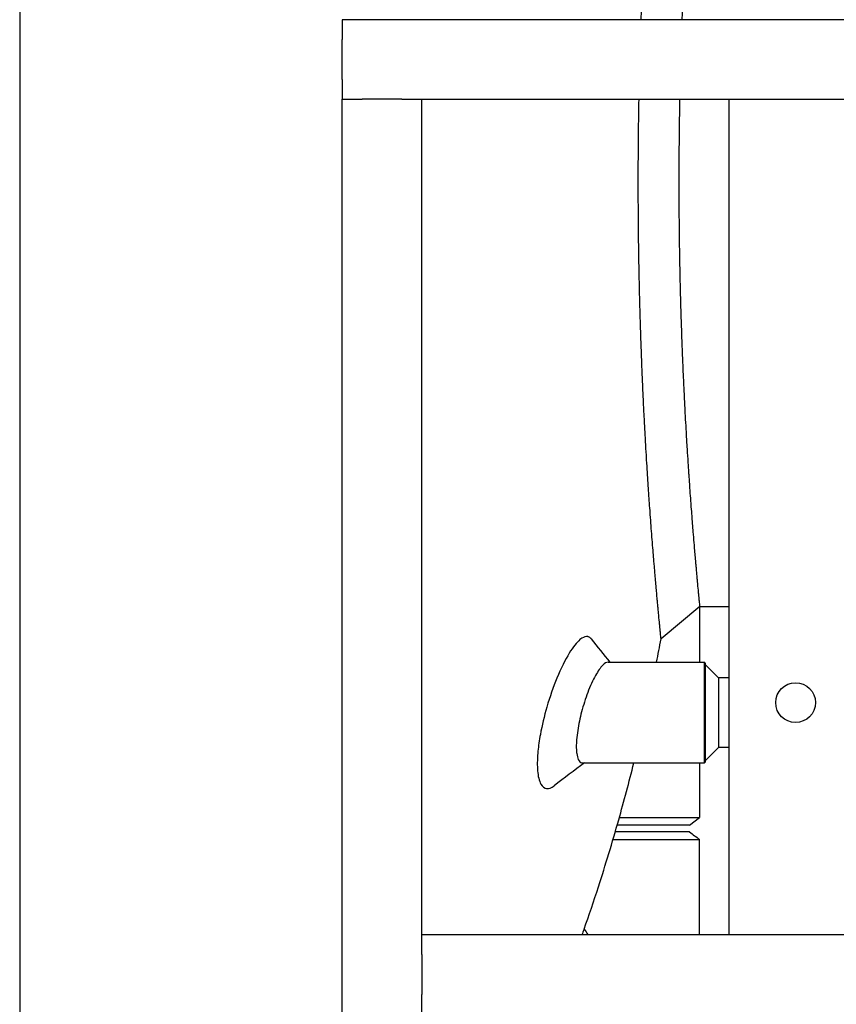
# Model space of a CAD drawing. Header units: inches. Extents: x 24 to 1128, y -69 to 748.
# Tile 513 of 656: x 753 to 768, y 294 to 313. Entities that reach past the tile are written whole.
import ezdxf

# ---------------------------------------------------------------- set-up
doc = ezdxf.new("R2010")
doc.units = ezdxf.units.IN
doc.header["$LTSCALE"] = 32
doc.header["$MEASUREMENT"] = 0
doc.layers.add('Visible (ANSI)', color=7, linetype='Continuous', lineweight=30)

msp = doc.modelspace()

# ---------------------------------------------------------------- linework, layer by layer
at = {"layer": 'Visible (ANSI)'}
for p, q in [((752.78063, 339.73367), (752.78063, 169.86817)), ((798.36063, 312.60867), (758.86063, 312.60867)), ((758.86063, 312.60867), (758.86063, 312.23367)), ((758.86063, 311.48367), (758.86063, 312.23367)), ((758.86063, 311.48367), (758.86063, 311.10867)), ((758.86063, 311.10867), (759.23563, 311.10867)), ((758.86063, 275.35867), (758.86063, 311.10867)), ((759.98563, 311.10867), (759.23563, 311.10867)), ((759.98563, 311.10867), (760.36063, 311.10867)), ((760.36063, 295.35867), (760.36063, 311.10867)), ((760.36063, 311.10867), (796.86063, 311.10867)), ((766.15563, 295.35867), (766.15563, 311.10867)), ((765.60295, 301.54617), (764.86993, 300.93414)), ((765.59263, 301.53756), (765.59263, 300.49617)), ((765.60295, 301.54617), (766.15563, 301.54617)), ((763.87495, 300.49617), (765.68635, 300.49617)), ((765.68635, 298.59617), (765.68635, 300.49617)), ((765.70198, 300.48054), (765.68635, 300.49617)), ((765.70198, 300.48054), (765.70198, 298.61179)), ((765.95198, 300.20367), (765.70198, 300.45367)), ((766.15563, 300.20367), (765.95198, 300.20367)), ((765.95198, 300.20367), (765.95198, 298.88867)), ((765.95198, 298.88867), (765.70198, 298.63867)), ((766.15563, 298.88867), (765.95198, 298.88867)), ((763.39335, 298.59617), (765.68635, 298.59617)), ((765.59263, 298.59617), (765.59263, 297.56504)), ((765.70198, 298.61179), (765.68635, 298.59617)), ((764.08321, 297.56504), (765.59263, 297.56504)), ((765.40513, 297.42117), (765.59263, 297.56504)), ((765.40513, 297.42117), (764.04237, 297.42117)), ((764.15513, 297.29617), (764.00637, 297.29617)), ((765.40762, 297.29617), (764.15513, 297.29617)), ((765.59513, 295.35867), (765.59513, 297.15378)), ((796.86063, 295.35867), (760.36063, 295.35867)), ((760.36063, 294.98367), (760.36063, 295.35867)), ((760.36063, 294.98367), (760.36063, 294.23367)), ((760.36063, 293.85867), (760.36063, 294.23367))]:
    msp.add_line(p, q, dxfattribs=at)
msp.add_circle((767.40563, 299.73367), 0.375, dxfattribs=at)
msp.add_circle((767.40563, 299.73367), 0.375, dxfattribs=at)
for points, knots in [([(764.49467, 312.60867), (764.4948, 312.61233), (764.49493, 312.61599), (764.49505, 312.61965), (764.49739, 312.68577), (764.49979, 312.75152), (764.50225, 312.81681), (764.50255, 312.82482), (764.50285, 312.83282), (764.50316, 312.84082), (764.50543, 312.90077), (764.50775, 312.96033), (764.51012, 313.01945), (764.51056, 313.03051), (764.511, 313.04155), (764.51145, 313.05257), (764.5141, 313.11833), (764.51681, 313.18353), (764.51956, 313.24816), (764.51993, 313.2568), (764.5203, 313.26542), (764.52067, 313.27403), (764.52334, 313.3362), (764.52606, 313.39785), (764.52881, 313.45894), (764.5292, 313.4677), (764.5296, 313.47644), (764.53, 313.48518), (764.5329, 313.5491), (764.53584, 313.61242), (764.53883, 313.67512), (764.54195, 313.74068), (764.54512, 313.80566), (764.54833, 313.86999), (764.54877, 313.87877), (764.5492, 313.88754), (764.54964, 313.89629), (764.55258, 313.95476), (764.55554, 314.01268), (764.55854, 314.07), (764.559, 314.0788), (764.55946, 314.08759), (764.55992, 314.09636), (764.56283, 314.1519), (764.56577, 314.20686), (764.56873, 314.26119), (764.57235, 314.32764), (764.57601, 314.39342), (764.5797, 314.45839), (764.58019, 314.46712), (764.58069, 314.47583), (764.58118, 314.48453), (764.5843, 314.53914), (764.58743, 314.59318), (764.59058, 314.64657), (764.59109, 314.65518), (764.5916, 314.66377), (764.5921, 314.67235), (764.59478, 314.71751), (764.59746, 314.7622), (764.60015, 314.80638), (764.60549, 314.89415), (764.61087, 314.98051), (764.61628, 315.06511), (764.6168, 315.0733), (764.61732, 315.08147), (764.61784, 315.08962), (764.62225, 315.15837), (764.62667, 315.22594), (764.63108, 315.29216), (764.63148, 315.29823), (764.63188, 315.30428), (764.63229, 315.31032), (764.6324, 315.31211), (764.63252, 315.31391), (764.63264, 315.3157), (764.63794, 315.39506), (764.64325, 315.47291), (764.64855, 315.54911), (764.65266, 315.60815), (764.65675, 315.66618), (764.66083, 315.7231), (764.66134, 315.73025), (764.66185, 315.73738), (764.66236, 315.7445), (764.66304, 315.75394), (764.66372, 315.76335), (764.66439, 315.77273), (764.66815, 315.82487), (764.67191, 315.8762), (764.67564, 315.92665), (764.67614, 315.93339), (764.67663, 315.94012), (764.67713, 315.94682), (764.68342, 316.03151), (764.68964, 316.11371), (764.69577, 316.19325), (764.6988, 316.23247), (764.7018, 316.27113), (764.70479, 316.30919), (764.70525, 316.31505), (764.70571, 316.32089), (764.70617, 316.32672), (764.71049, 316.38172), (764.71477, 316.43547), (764.719, 316.4879), (764.71943, 316.49333), (764.71987, 316.49875), (764.72031, 316.50415), (764.72214, 316.5269), (764.72397, 316.54939), (764.72578, 316.57163), (764.73281, 316.65777), (764.73969, 316.74053), (764.74636, 316.81957), (764.74674, 316.82409), (764.74712, 316.82861), (764.7475, 316.8331), (764.74966, 316.85859), (764.7518, 316.88368), (764.75391, 316.90837), (764.75575, 316.92996), (764.75758, 316.95127), (764.7594, 316.97231), (764.75975, 316.97636), (764.7601, 316.9804), (764.76044, 316.98444), (764.7671, 317.0615), (764.77353, 317.13475), (764.77969, 317.20398), (764.78097, 317.21832), (764.78223, 317.23249), (764.78349, 317.2465), (764.78377, 317.2497), (764.78406, 317.2529), (764.78434, 317.25609), (764.78449, 317.25766), (764.78463, 317.25924), (764.78477, 317.26081), (764.78809, 317.29783), (764.79133, 317.3337), (764.79448, 317.36839), (764.79473, 317.3712), (764.79499, 317.37401), (764.79524, 317.37681), (764.79546, 317.37922), (764.79568, 317.38163), (764.7959, 317.38403), (764.79823, 317.40963), (764.80052, 317.43458), (764.80275, 317.45886), (764.80686, 317.50359), (764.81081, 317.54618), (764.81459, 317.58657), (764.81478, 317.58865), (764.81498, 317.59072), (764.81517, 317.59279), (764.81778, 317.62073), (764.82031, 317.64761), (764.82275, 317.67342), (764.82304, 317.67653), (764.82334, 317.67963), (764.82363, 317.68271), (764.82379, 317.68445), (764.82396, 317.68619), (764.82412, 317.68793), (764.82971, 317.747), (764.83484, 317.80054), (764.83946, 317.84836), (764.83947, 317.84851), (764.83949, 317.84866), (764.8395, 317.84881), (764.83961, 317.84996), (764.83972, 317.85111), (764.83983, 317.85225), (764.8421, 317.87574), (764.84425, 317.89788), (764.84627, 317.91866), (764.84636, 317.91956), (764.84645, 317.92045), (764.84653, 317.92134), (764.84873, 317.94389), (764.85078, 317.96482), (764.85267, 317.98412), (764.85435, 318.00126), (764.85591, 318.01714), (764.85736, 318.03175), (764.8574, 318.03223), (764.85745, 318.0327), (764.8575, 318.03317), (764.85901, 318.0485), (764.86039, 318.06242), (764.86163, 318.07491), (764.86166, 318.07523), (764.86169, 318.07554), (764.86172, 318.07586), (764.86189, 318.07757), (764.86206, 318.07925), (764.86222, 318.08091), (764.86451, 318.10395), (764.86629, 318.12184), (764.86756, 318.13457), (764.86757, 318.13466), (764.86758, 318.13475), (764.86759, 318.13484), (764.86773, 318.13626), (764.86787, 318.13761), (764.86799, 318.13889), (764.86849, 318.14381), (764.86888, 318.14779), (764.86919, 318.15083), (764.86919, 318.15086), (764.86919, 318.15089), (764.8692, 318.15092), (764.86968, 318.15577), (764.86993, 318.1582), (764.86993, 318.1582)], [0.765425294, 0.765425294, 0.765425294, 0.765425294, 0.765623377, 0.765623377, 0.765623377, 0.769204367, 0.769204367, 0.769204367, 0.769643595, 0.769643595, 0.769643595, 0.77293717, 0.77293717, 0.77293717, 0.77355333, 0.77355333, 0.77355333, 0.777229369, 0.777229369, 0.777229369, 0.777720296, 0.777720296, 0.777720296, 0.781264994, 0.781264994, 0.781264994, 0.781773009, 0.781773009, 0.781773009, 0.785491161, 0.785491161, 0.785491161, 0.789379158, 0.789379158, 0.789379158, 0.789909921, 0.789909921, 0.789909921, 0.793454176, 0.793454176, 0.793454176, 0.793998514, 0.793998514, 0.793998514, 0.797444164, 0.797444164, 0.797444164, 0.801657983, 0.801657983, 0.801657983, 0.802223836, 0.802223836, 0.802223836, 0.805777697, 0.805777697, 0.805777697, 0.806350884, 0.806350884, 0.806350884, 0.809369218, 0.809369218, 0.809369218, 0.815365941, 0.815365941, 0.815365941, 0.81594612, 0.81594612, 0.81594612, 0.820838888, 0.820838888, 0.820838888, 0.821286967, 0.821286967, 0.821286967, 0.82141991, 0.82141991, 0.82141991, 0.8273107, 0.8273107, 0.8273107, 0.831874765, 0.831874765, 0.831874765, 0.832448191, 0.832448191, 0.832448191, 0.833208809, 0.833208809, 0.833208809, 0.83743787, 0.83743787, 0.83743787, 0.838002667, 0.838002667, 0.838002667, 0.845134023, 0.845134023, 0.845134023, 0.848650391, 0.848650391, 0.848650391, 0.849191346, 0.849191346, 0.849191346, 0.854296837, 0.854296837, 0.854296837, 0.854825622, 0.854825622, 0.854825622, 0.857052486, 0.857052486, 0.857052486, 0.865679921, 0.865679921, 0.865679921, 0.866173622, 0.866173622, 0.866173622, 0.868970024, 0.868970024, 0.868970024, 0.871414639, 0.871414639, 0.871414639, 0.871885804, 0.871885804, 0.871885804, 0.88088877, 0.88088877, 0.88088877, 0.882752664, 0.882752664, 0.882752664, 0.88317916, 0.88317916, 0.88317916, 0.883389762, 0.883389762, 0.883389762, 0.888354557, 0.888354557, 0.888354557, 0.888757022, 0.888757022, 0.888757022, 0.889104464, 0.889104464, 0.889104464, 0.892805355, 0.892805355, 0.892805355, 0.899621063, 0.899621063, 0.899621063, 0.899972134, 0.899972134, 0.899972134, 0.904713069, 0.904713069, 0.904713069, 0.905284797, 0.905284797, 0.905284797, 0.905608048, 0.905608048, 0.905608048, 0.916624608, 0.916624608, 0.916624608, 0.91665893, 0.91665893, 0.91665893, 0.91692393, 0.91692393, 0.91692393, 0.922368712, 0.922368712, 0.922368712, 0.922603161, 0.922603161, 0.922603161, 0.92854523, 0.92854523, 0.92854523, 0.933823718, 0.933823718, 0.933823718, 0.933995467, 0.933995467, 0.933995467, 0.939565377, 0.939565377, 0.939565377, 0.939705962, 0.939705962, 0.939705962, 0.940472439, 0.940472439, 0.940472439, 0.951135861, 0.951135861, 0.951135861, 0.951210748, 0.951210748, 0.951210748, 0.952402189, 0.952402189, 0.952402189, 0.956952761, 0.956952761, 0.956952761, 0.956999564, 0.956999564, 0.956999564, 0.964299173, 0.964299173, 0.964299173, 0.964299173]), ([(765.26885, 312.60867), (765.27006, 312.64123), (765.2713, 312.67366), (765.27254, 312.70595), (765.27294, 312.7161), (765.27333, 312.72623), (765.27372, 312.73634), (765.27608, 312.7967), (765.27848, 312.85665), (765.28093, 312.91615), (765.28126, 312.9241), (765.28159, 312.93204), (765.28191, 312.93997), (765.28429, 312.99723), (765.28671, 313.05408), (765.28917, 313.11049), (765.28952, 313.11857), (765.28987, 313.12665), (765.29023, 313.13471), (765.29281, 313.19375), (765.29545, 313.2523), (765.29812, 313.31033), (765.30091, 313.37101), (765.30375, 313.43117), (765.30662, 313.49079), (765.30702, 313.49893), (765.30741, 313.50706), (765.3078, 313.51518), (765.31043, 313.56938), (765.31309, 313.62305), (765.31578, 313.6762), (765.31619, 313.68436), (765.3166, 313.69251), (765.31702, 313.70065), (765.31963, 313.75216), (765.32227, 313.80317), (765.32493, 313.85368), (765.32819, 313.91545), (765.33148, 313.97663), (765.33481, 314.03714), (765.33525, 314.04526), (765.3357, 314.05337), (765.33615, 314.06147), (765.33896, 314.11234), (765.34179, 314.16271), (765.34463, 314.21254), (765.34509, 314.22058), (765.34555, 314.2286), (765.34601, 314.23661), (765.34843, 314.27878), (765.35086, 314.32054), (765.35329, 314.36188), (765.35813, 314.44401), (765.36302, 314.52476), (765.36792, 314.60398), (765.36839, 314.61165), (765.36887, 314.6193), (765.36934, 314.62693), (765.37335, 314.69133), (765.37736, 314.75471), (765.38138, 314.81699), (765.38175, 314.82269), (765.38212, 314.82839), (765.38249, 314.83407), (765.38259, 314.83576), (765.3827, 314.83745), (765.38281, 314.83913), (765.38765, 314.91381), (765.3925, 314.98702), (765.39733, 315.05871), (765.40108, 315.11426), (765.40482, 315.16889), (765.40855, 315.22259), (765.40902, 315.22934), (765.40949, 315.23607), (765.40996, 315.24279), (765.41058, 315.2517), (765.4112, 315.26058), (765.41182, 315.26944), (765.41527, 315.31869), (765.41871, 315.36715), (765.42214, 315.41482), (765.42259, 315.42118), (765.42305, 315.42754), (765.42351, 315.43387), (765.42927, 315.51389), (765.435, 315.59165), (765.44065, 315.6671), (765.44344, 315.70431), (765.44621, 315.74097), (765.44896, 315.77707), (765.44938, 315.78263), (765.44981, 315.78817), (765.45023, 315.7937), (765.45422, 315.84588), (765.45817, 315.89688), (765.46207, 315.94669), (765.46248, 315.95184), (765.46288, 315.95699), (765.46328, 315.96212), (765.46498, 315.98374), (765.46667, 316.00513), (765.46835, 316.0263), (765.47485, 316.10829), (765.48122, 316.18701), (765.48741, 316.26235), (765.48776, 316.26666), (765.48812, 316.27096), (765.48847, 316.27525), (765.49047, 316.29955), (765.49245, 316.32349), (765.49442, 316.34707), (765.49613, 316.36768), (765.49783, 316.38803), (765.49952, 316.40811), (765.49984, 316.41198), (765.50017, 316.41584), (765.50049, 316.41969), (765.50668, 316.49326), (765.51266, 316.56321), (765.51841, 316.62948), (765.51959, 316.6432), (765.52077, 316.65676), (765.52194, 316.67018), (765.52221, 316.67324), (765.52248, 316.6763), (765.52274, 316.67936), (765.52288, 316.68086), (765.52301, 316.68237), (765.52314, 316.68387), (765.52623, 316.71931), (765.52925, 316.75365), (765.5322, 316.78689), (765.53244, 316.78958), (765.53267, 316.79227), (765.53291, 316.79495), (765.53312, 316.79726), (765.53332, 316.79957), (765.53353, 316.80187), (765.5357, 316.82639), (765.53784, 316.8503), (765.53992, 316.87359), (765.54377, 316.91648), (765.54746, 316.95733), (765.55099, 316.9961), (765.55118, 316.9981), (765.55136, 317.00009), (765.55154, 317.00208), (765.55398, 317.0289), (765.55635, 317.05471), (765.55864, 317.07951), (765.55891, 317.0825), (765.55919, 317.08548), (765.55946, 317.08844), (765.55961, 317.09011), (765.55977, 317.09178), (765.55992, 317.09345), (765.56516, 317.1502), (765.56997, 317.20165), (765.5743, 317.2477), (765.57432, 317.24784), (765.57433, 317.24798), (765.57434, 317.24813), (765.57445, 317.24923), (765.57455, 317.25034), (765.57465, 317.25144), (765.57678, 317.27405), (765.5788, 317.29535), (765.5807, 317.31535), (765.58078, 317.31621), (765.58086, 317.31707), (765.58095, 317.31793), (765.58301, 317.33963), (765.58493, 317.35978), (765.58671, 317.37838), (765.58829, 317.3949), (765.58976, 317.4102), (765.59112, 317.42427), (765.59116, 317.42473), (765.59121, 317.42519), (765.59125, 317.42564), (765.59267, 317.44041), (765.59397, 317.45382), (765.59513, 317.46586), (765.59516, 317.46617), (765.59519, 317.46647), (765.59522, 317.46677), (765.59538, 317.46842), (765.59554, 317.47004), (765.59569, 317.47164), (765.59784, 317.49386), (765.59952, 317.51111), (765.60072, 317.52339), (765.60073, 317.52347), (765.60074, 317.52356), (765.60075, 317.52364), (765.60088, 317.52501), (765.60101, 317.52631), (765.60113, 317.52755), (765.60159, 317.53229), (765.60196, 317.53612), (765.60225, 317.53905), (765.60225, 317.53908), (765.60226, 317.53911), (765.60226, 317.53914), (765.60272, 317.54382), (765.60294, 317.54616), (765.60295, 317.54617), (765.60295, 317.54617), (765.60295, 317.54617), (765.60295, 317.54617)], [0.770976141, 0.770976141, 0.770976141, 0.770976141, 0.77293717, 0.77293717, 0.77293717, 0.77355333, 0.77355333, 0.77355333, 0.777229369, 0.777229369, 0.777229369, 0.777720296, 0.777720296, 0.777720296, 0.781264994, 0.781264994, 0.781264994, 0.781773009, 0.781773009, 0.781773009, 0.785491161, 0.785491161, 0.785491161, 0.789379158, 0.789379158, 0.789379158, 0.789909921, 0.789909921, 0.789909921, 0.793454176, 0.793454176, 0.793454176, 0.793998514, 0.793998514, 0.793998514, 0.797444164, 0.797444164, 0.797444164, 0.801657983, 0.801657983, 0.801657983, 0.802223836, 0.802223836, 0.802223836, 0.805777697, 0.805777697, 0.805777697, 0.806350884, 0.806350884, 0.806350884, 0.809369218, 0.809369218, 0.809369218, 0.815365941, 0.815365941, 0.815365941, 0.81594612, 0.81594612, 0.81594612, 0.820838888, 0.820838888, 0.820838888, 0.821286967, 0.821286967, 0.821286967, 0.82141991, 0.82141991, 0.82141991, 0.8273107, 0.8273107, 0.8273107, 0.831874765, 0.831874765, 0.831874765, 0.832448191, 0.832448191, 0.832448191, 0.833208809, 0.833208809, 0.833208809, 0.83743787, 0.83743787, 0.83743787, 0.838002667, 0.838002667, 0.838002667, 0.845134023, 0.845134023, 0.845134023, 0.848650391, 0.848650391, 0.848650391, 0.849191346, 0.849191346, 0.849191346, 0.854296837, 0.854296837, 0.854296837, 0.854825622, 0.854825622, 0.854825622, 0.857052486, 0.857052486, 0.857052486, 0.865679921, 0.865679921, 0.865679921, 0.866173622, 0.866173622, 0.866173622, 0.868970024, 0.868970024, 0.868970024, 0.871414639, 0.871414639, 0.871414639, 0.871885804, 0.871885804, 0.871885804, 0.88088877, 0.88088877, 0.88088877, 0.882752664, 0.882752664, 0.882752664, 0.88317916, 0.88317916, 0.88317916, 0.883389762, 0.883389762, 0.883389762, 0.888354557, 0.888354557, 0.888354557, 0.888757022, 0.888757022, 0.888757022, 0.889104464, 0.889104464, 0.889104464, 0.892805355, 0.892805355, 0.892805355, 0.899621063, 0.899621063, 0.899621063, 0.899972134, 0.899972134, 0.899972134, 0.904713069, 0.904713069, 0.904713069, 0.905284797, 0.905284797, 0.905284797, 0.905608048, 0.905608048, 0.905608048, 0.916624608, 0.916624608, 0.916624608, 0.91665893, 0.91665893, 0.91665893, 0.91692393, 0.91692393, 0.91692393, 0.922368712, 0.922368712, 0.922368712, 0.922603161, 0.922603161, 0.922603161, 0.92854523, 0.92854523, 0.92854523, 0.933823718, 0.933823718, 0.933823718, 0.933995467, 0.933995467, 0.933995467, 0.939565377, 0.939565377, 0.939565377, 0.939705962, 0.939705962, 0.939705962, 0.940472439, 0.940472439, 0.940472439, 0.951135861, 0.951135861, 0.951135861, 0.951210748, 0.951210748, 0.951210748, 0.952402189, 0.952402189, 0.952402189, 0.956952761, 0.956952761, 0.956952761, 0.956999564, 0.956999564, 0.956999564, 0.964299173, 0.964299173, 0.964299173, 0.964317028, 0.964317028, 0.964317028, 0.964317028]), ([(764.44081, 309.54617), (764.44081, 309.7895), (764.44185, 310.03543), (764.44388, 310.27715), (764.44453, 310.35466), (764.44528, 310.43193), (764.44613, 310.50892), (764.44616, 310.51217), (764.4462, 310.51542), (764.44624, 310.51867), (764.44804, 310.68082), (764.45029, 310.84177), (764.45296, 311.00136), (764.45356, 311.03716), (764.45417, 311.07294), (764.45482, 311.10867)], [0.7139889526, 0.7139889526, 0.7139889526, 0.7139889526, 0.725799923, 0.725799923, 0.725799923, 0.7295874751, 0.7295874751, 0.7295874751, 0.7297473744, 0.7297473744, 0.7297473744, 0.7377260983, 0.7377260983, 0.7377260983, 0.7395157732, 0.7395157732, 0.7395157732, 0.7395157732]), ([(765.21159, 309.54617), (765.21159, 309.54696), (765.21159, 309.54776), (765.21159, 309.54855), (765.2116, 309.76862), (765.21251, 309.99009), (765.21426, 310.20767), (765.21483, 310.27745), (765.21548, 310.34719), (765.21622, 310.41684), (765.21625, 310.41978), (765.21628, 310.42272), (765.21631, 310.42566), (765.21788, 310.57237), (765.21985, 310.71866), (765.22219, 310.86402), (765.22326, 310.93102), (765.22442, 310.99796), (765.22566, 311.06457), (765.22574, 311.06889), (765.22582, 311.07322), (765.2259, 311.07754), (765.22609, 311.08792), (765.22629, 311.0983), (765.22649, 311.10867)], [0.713946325, 0.713946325, 0.713946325, 0.713946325, 0.7139889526, 0.7139889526, 0.7139889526, 0.725799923, 0.725799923, 0.725799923, 0.7295874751, 0.7295874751, 0.7295874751, 0.7297473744, 0.7297473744, 0.7297473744, 0.7377260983, 0.7377260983, 0.7377260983, 0.7414038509, 0.7414038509, 0.7414038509, 0.7416427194, 0.7416427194, 0.7416427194, 0.7422165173, 0.7422165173, 0.7422165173, 0.7422165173]), ([(764.86993, 300.93414), (764.86993, 300.93414), (764.86993, 300.93414), (764.86993, 300.93414), (764.86992, 300.93415), (764.86968, 300.93659), (764.86919, 300.94145), (764.86919, 300.94147), (764.86919, 300.9415), (764.86919, 300.94153), (764.8688, 300.94534), (764.86828, 300.95064), (764.8676, 300.9574), (764.86759, 300.95749), (764.86758, 300.95758), (764.86757, 300.95767), (764.86621, 300.97129), (764.86427, 300.99081), (764.86174, 301.01626), (764.86171, 301.01657), (764.86168, 301.01688), (764.86165, 301.0172), (764.8604, 301.02974), (764.85902, 301.04372), (764.8575, 301.05911), (764.85745, 301.05959), (764.85741, 301.06006), (764.85736, 301.06054), (764.85591, 301.07527), (764.85433, 301.0913), (764.85263, 301.10861), (764.85064, 301.12889), (764.84848, 301.15097), (764.84616, 301.17486), (764.84607, 301.17575), (764.84598, 301.17664), (764.8459, 301.17754), (764.84374, 301.19969), (764.84144, 301.22338), (764.83901, 301.2486), (764.8389, 301.24974), (764.83879, 301.25089), (764.83868, 301.25204), (764.83373, 301.30342), (764.82821, 301.36108), (764.82217, 301.4251), (764.822, 301.42686), (764.82183, 301.42863), (764.82167, 301.4304), (764.81874, 301.46138), (764.8157, 301.49382), (764.81254, 301.52773), (764.81234, 301.52986), (764.81214, 301.53199), (764.81194, 301.53413), (764.80895, 301.56632), (764.80585, 301.59982), (764.80265, 301.6346), (764.80045, 301.65853), (764.7982, 301.68309), (764.7959, 301.70831), (764.79432, 301.72568), (764.79271, 301.74337), (764.79109, 301.76136), (764.79082, 301.76434), (764.79055, 301.76734), (764.79027, 301.77035), (764.78847, 301.79032), (764.78664, 301.81067), (764.78478, 301.8314), (764.78299, 301.85139), (764.78117, 301.87173), (764.77933, 301.89242), (764.77903, 301.89582), (764.77873, 301.89924), (764.77842, 301.90266), (764.77068, 301.9899), (764.76252, 302.08322), (764.75403, 302.18254), (764.75367, 302.18677), (764.75331, 302.191), (764.75294, 302.19525), (764.7489, 302.24258), (764.74479, 302.29126), (764.7406, 302.34127), (764.74021, 302.34594), (764.73982, 302.35062), (764.73943, 302.35532), (764.7349, 302.40956), (764.7303, 302.46535), (764.72562, 302.52267), (764.72096, 302.57982), (764.71622, 302.63867), (764.71141, 302.69922), (764.71096, 302.70493), (764.71051, 302.71066), (764.71005, 302.7164), (764.70533, 302.77603), (764.70053, 302.83729), (764.69569, 302.90016), (764.69522, 302.90628), (764.69475, 302.9124), (764.69427, 302.91855), (764.68419, 303.04973), (764.67388, 303.18777), (764.66348, 303.33226), (764.66299, 303.33904), (764.6625, 303.34583), (764.66202, 303.35264), (764.65752, 303.41522), (764.65302, 303.479), (764.6485, 303.54393), (764.64808, 303.55008), (764.64765, 303.55624), (764.64722, 303.56242), (764.64672, 303.56967), (764.64621, 303.57694), (764.64571, 303.58422), (764.64119, 303.64977), (764.63666, 303.71647), (764.63213, 303.78428), (764.62637, 303.87065), (764.6206, 303.95922), (764.61483, 304.04995), (764.61429, 304.0584), (764.61375, 304.06686), (764.61322, 304.07535), (764.6084, 304.15146), (764.60359, 304.22907), (764.5988, 304.30812), (764.59827, 304.31688), (764.59774, 304.32565), (764.59721, 304.33444), (764.58719, 304.50075), (764.57728, 304.67341), (764.56761, 304.85188), (764.56713, 304.86069), (764.56665, 304.86951), (764.56618, 304.87834), (764.56161, 304.96312), (764.55709, 305.04923), (764.55265, 305.1365), (764.55221, 305.14518), (764.55177, 305.15386), (764.55133, 305.16255), (764.5471, 305.24625), (764.54294, 305.33091), (764.53887, 305.41644), (764.53385, 305.52175), (764.52894, 305.62898), (764.52416, 305.73802), (764.52376, 305.74702), (764.52337, 305.75603), (764.52297, 305.76506), (764.51881, 305.86075), (764.51474, 305.95781), (764.51079, 306.05613), (764.51056, 306.06171), (764.51034, 306.06729), (764.51012, 306.07288), (764.50998, 306.07628), (764.50984, 306.07969), (764.50971, 306.0831), (764.50363, 306.23542), (764.49785, 306.39074), (764.4924, 306.54863), (764.49212, 306.55677), (764.49184, 306.56492), (764.49156, 306.57308), (764.48994, 306.62062), (764.48834, 306.66838), (764.48678, 306.71636), (764.48653, 306.7241), (764.48628, 306.73184), (764.48603, 306.73959), (764.48266, 306.84419), (764.47944, 306.94981), (764.47639, 307.05633), (764.47619, 307.06319), (764.476, 307.07006), (764.4758, 307.07693), (764.47438, 307.12718), (764.47299, 307.17762), (764.47164, 307.22825), (764.47147, 307.2347), (764.4713, 307.24116), (764.47113, 307.24761), (764.46998, 307.29103), (764.46887, 307.33458), (764.46778, 307.37825), (764.46615, 307.44363), (764.46458, 307.50952), (764.46309, 307.57578), (764.46296, 307.58138), (764.46283, 307.58698), (764.46271, 307.59259), (764.46152, 307.64537), (764.46038, 307.69833), (764.45929, 307.75146), (764.45918, 307.75655), (764.45908, 307.76164), (764.45898, 307.76672), (764.45669, 307.8788), (764.4546, 307.99163), (764.45272, 308.10506), (764.45265, 308.10931), (764.45258, 308.11357), (764.45251, 308.11782), (764.45162, 308.17263), (764.45077, 308.22757), (764.44997, 308.28264), (764.44991, 308.28663), (764.44985, 308.29062), (764.4498, 308.29461), (764.4473, 308.46858), (764.44531, 308.64375), (764.44384, 308.81955), (764.44382, 308.82262), (764.44379, 308.8257), (764.44376, 308.82877), (764.44181, 309.06638), (764.44082, 309.30511), (764.44081, 309.54353), (764.44081, 309.54441), (764.44081, 309.54529), (764.44081, 309.54617)], [0.464151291, 0.464151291, 0.464151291, 0.464151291, 0.464168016, 0.464168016, 0.464168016, 0.471478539, 0.471478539, 0.471478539, 0.471520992, 0.471520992, 0.471520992, 0.477225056, 0.477225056, 0.477225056, 0.477300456, 0.477300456, 0.477300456, 0.488708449, 0.488708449, 0.488708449, 0.488848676, 0.488848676, 0.488848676, 0.494443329, 0.494443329, 0.494443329, 0.494615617, 0.494615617, 0.494615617, 0.499939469, 0.499939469, 0.499939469, 0.506176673, 0.506176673, 0.506176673, 0.506409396, 0.506409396, 0.506409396, 0.512162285, 0.512162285, 0.512162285, 0.512422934, 0.512422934, 0.512422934, 0.524077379, 0.524077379, 0.524077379, 0.524398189, 0.524398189, 0.524398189, 0.530007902, 0.530007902, 0.530007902, 0.53035995, 0.53035995, 0.53035995, 0.535657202, 0.535657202, 0.535657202, 0.539300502, 0.539300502, 0.539300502, 0.541811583, 0.541811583, 0.541811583, 0.542228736, 0.542228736, 0.542228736, 0.545001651, 0.545001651, 0.545001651, 0.547677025, 0.547677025, 0.547677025, 0.548117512, 0.548117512, 0.548117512, 0.559337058, 0.559337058, 0.559337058, 0.559814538, 0.559814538, 0.559814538, 0.565133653, 0.565133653, 0.565133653, 0.565630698, 0.565630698, 0.565630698, 0.571371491, 0.571371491, 0.571371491, 0.577095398, 0.577095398, 0.577095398, 0.57763525, 0.57763525, 0.57763525, 0.583243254, 0.583243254, 0.583243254, 0.583788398, 0.583788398, 0.583788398, 0.595431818, 0.595431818, 0.595431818, 0.595978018, 0.595978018, 0.595978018, 0.60099998, 0.60099998, 0.60099998, 0.601475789, 0.601475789, 0.601475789, 0.602034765, 0.602034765, 0.602034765, 0.607067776, 0.607067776, 0.607067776, 0.613477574, 0.613477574, 0.613477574, 0.614074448, 0.614074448, 0.614074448, 0.619428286, 0.619428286, 0.619428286, 0.620021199, 0.620021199, 0.620021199, 0.631238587, 0.631238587, 0.631238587, 0.631791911, 0.631791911, 0.631791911, 0.63710333, 0.63710333, 0.63710333, 0.637631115, 0.637631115, 0.637631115, 0.642712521, 0.642712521, 0.642712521, 0.648967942, 0.648967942, 0.648967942, 0.649484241, 0.649484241, 0.649484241, 0.654959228, 0.654959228, 0.654959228, 0.655269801, 0.655269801, 0.655269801, 0.655459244, 0.655459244, 0.655459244, 0.663921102, 0.663921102, 0.663921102, 0.664357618, 0.664357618, 0.664357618, 0.666900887, 0.666900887, 0.666900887, 0.667310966, 0.667310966, 0.667310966, 0.672847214, 0.672847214, 0.672847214, 0.673203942, 0.673203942, 0.673203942, 0.675812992, 0.675812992, 0.675812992, 0.676145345, 0.676145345, 0.676145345, 0.678380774, 0.678380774, 0.678380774, 0.681726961, 0.681726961, 0.681726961, 0.682009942, 0.682009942, 0.682009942, 0.684673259, 0.684673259, 0.684673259, 0.684928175, 0.684928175, 0.684928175, 0.690542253, 0.690542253, 0.690542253, 0.690752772, 0.690752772, 0.690752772, 0.693464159, 0.693464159, 0.693464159, 0.693660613, 0.693660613, 0.693660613, 0.70222392, 0.70222392, 0.70222392, 0.702373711, 0.702373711, 0.702373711, 0.713946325, 0.713946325, 0.713946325, 0.713988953, 0.713988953, 0.713988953, 0.713988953]), ([(765.60295, 301.54617), (765.60295, 301.54617), (765.60295, 301.54617), (765.60295, 301.54617), (765.60294, 301.54618), (765.60271, 301.54853), (765.60226, 301.55322), (765.60225, 301.55324), (765.60225, 301.55327), (765.60225, 301.5533), (765.60189, 301.55698), (765.60139, 301.56208), (765.60075, 301.56861), (765.60075, 301.5687), (765.60074, 301.56878), (765.60073, 301.56887), (765.59945, 301.582), (765.59762, 301.60083), (765.59524, 301.62535), (765.59521, 301.62565), (765.59518, 301.62595), (765.59515, 301.62626), (765.59398, 301.63835), (765.59268, 301.65182), (765.59125, 301.66665), (765.59121, 301.66711), (765.59117, 301.66757), (765.59112, 301.66803), (765.58975, 301.68222), (765.58827, 301.69766), (765.58667, 301.71434), (765.5848, 301.73387), (765.58278, 301.75512), (765.5806, 301.77809), (765.58051, 301.77895), (765.58043, 301.77981), (765.58035, 301.78067), (765.57833, 301.80197), (765.57617, 301.82475), (765.57389, 301.849), (765.57379, 301.8501), (765.57368, 301.8512), (765.57358, 301.85231), (765.56893, 301.9017), (765.56376, 301.95714), (765.5581, 302.01864), (765.55795, 302.02033), (765.55779, 302.02203), (765.55763, 302.02373), (765.5549, 302.05348), (765.55205, 302.08464), (765.54909, 302.1172), (765.5489, 302.11925), (765.54872, 302.1213), (765.54853, 302.12335), (765.54572, 302.15426), (765.54282, 302.18642), (765.53983, 302.21983), (765.53777, 302.2428), (765.53566, 302.26638), (765.53352, 302.29056), (765.53204, 302.30722), (765.53054, 302.32417), (765.52902, 302.3414), (765.52877, 302.34427), (765.52852, 302.34714), (765.52826, 302.35002), (765.52658, 302.36915), (765.52487, 302.38863), (765.52314, 302.40846), (765.52147, 302.4276), (765.51977, 302.44705), (765.51806, 302.46683), (765.51778, 302.47009), (765.5175, 302.47336), (765.51721, 302.47663), (765.51, 302.56002), (765.50242, 302.6491), (765.49454, 302.7438), (765.4942, 302.74783), (765.49387, 302.75187), (765.49353, 302.75592), (765.48978, 302.80105), (765.48596, 302.84744), (765.48208, 302.89509), (765.48172, 302.89954), (765.48136, 302.90401), (765.481, 302.90848), (765.4768, 302.96016), (765.47253, 303.01331), (765.4682, 303.0679), (765.46388, 303.12234), (765.4595, 303.1783), (765.45506, 303.23576), (765.45464, 303.24118), (765.45423, 303.24661), (765.45381, 303.25206), (765.44945, 303.30863), (765.44504, 303.36665), (765.44058, 303.42611), (765.44015, 303.43189), (765.43972, 303.43768), (765.43928, 303.44349), (765.43002, 303.56751), (765.42057, 303.69771), (765.41105, 303.83398), (765.4106, 303.84037), (765.41015, 303.84678), (765.40971, 303.8532), (765.40559, 303.91221), (765.40147, 303.97236), (765.39733, 304.03362), (765.39694, 304.03942), (765.39655, 304.04524), (765.39616, 304.05106), (765.3957, 304.0579), (765.39524, 304.06476), (765.39478, 304.07163), (765.39063, 304.13348), (765.38649, 304.1964), (765.38235, 304.26039), (765.37708, 304.34188), (765.37181, 304.42521), (765.36656, 304.51034), (765.36607, 304.51827), (765.36558, 304.52621), (765.3651, 304.53417), (765.36072, 304.60555), (765.35636, 304.67817), (765.35203, 304.75201), (765.35155, 304.76019), (765.35107, 304.76838), (765.35059, 304.77659), (765.34153, 304.93186), (765.3326, 305.09245), (765.32392, 305.25802), (765.32349, 305.26618), (765.32306, 305.27436), (765.32263, 305.28255), (765.31853, 305.36118), (765.31449, 305.44092), (765.31051, 305.52173), (765.31012, 305.52976), (765.30972, 305.5378), (765.30933, 305.54585), (765.30554, 305.62336), (765.30181, 305.70186), (765.29815, 305.78129), (765.29365, 305.87908), (765.28925, 305.97842), (765.28498, 306.0793), (765.28463, 306.08763), (765.28427, 306.09596), (765.28392, 306.10431), (765.2802, 306.19283), (765.27657, 306.28241), (765.27307, 306.37285), (765.27287, 306.37799), (765.27267, 306.38312), (765.27247, 306.38826), (765.27235, 306.39139), (765.27223, 306.39452), (765.27211, 306.39766), (765.26672, 306.53771), (765.26161, 306.67993), (765.25681, 306.82417), (765.25657, 306.83161), (765.25632, 306.83905), (765.25608, 306.84651), (765.25464, 306.88992), (765.25324, 306.93352), (765.25187, 306.97729), (765.25165, 306.98435), (765.25143, 306.99141), (765.25121, 306.99848), (765.24824, 307.09389), (765.24541, 307.19013), (765.24273, 307.28717), (765.24256, 307.29343), (765.24239, 307.29968), (765.24222, 307.30594), (765.24096, 307.35172), (765.23975, 307.39768), (765.23856, 307.4438), (765.23841, 307.44968), (765.23826, 307.45556), (765.23811, 307.46144), (765.2371, 307.50099), (765.23612, 307.54068), (765.23517, 307.58048), (765.23374, 307.64006), (765.23237, 307.69993), (765.23106, 307.76008), (765.23095, 307.76516), (765.23083, 307.77025), (765.23072, 307.77534), (765.22969, 307.82325), (765.22869, 307.87133), (765.22773, 307.91958), (765.22764, 307.9242), (765.22755, 307.92882), (765.22746, 307.93344), (765.22546, 308.03521), (765.22363, 308.13773), (765.22199, 308.24094), (765.22192, 308.24481), (765.22186, 308.24868), (765.2218, 308.25255), (765.22101, 308.30243), (765.22027, 308.35246), (765.21957, 308.40264), (765.21952, 308.40628), (765.21947, 308.40992), (765.21942, 308.41356), (765.21723, 308.57213), (765.21549, 308.73147), (765.21421, 308.89089), (765.21419, 308.89368), (765.21417, 308.89647), (765.21415, 308.89926), (765.21245, 309.11471), (765.21159, 309.33056), (765.21159, 309.54617)], [0.464151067, 0.464151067, 0.464151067, 0.464151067, 0.464168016, 0.464168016, 0.464168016, 0.471478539, 0.471478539, 0.471478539, 0.471520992, 0.471520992, 0.471520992, 0.477225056, 0.477225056, 0.477225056, 0.477300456, 0.477300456, 0.477300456, 0.488708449, 0.488708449, 0.488708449, 0.488848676, 0.488848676, 0.488848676, 0.494443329, 0.494443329, 0.494443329, 0.494615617, 0.494615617, 0.494615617, 0.499939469, 0.499939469, 0.499939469, 0.506176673, 0.506176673, 0.506176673, 0.506409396, 0.506409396, 0.506409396, 0.512162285, 0.512162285, 0.512162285, 0.512422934, 0.512422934, 0.512422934, 0.524077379, 0.524077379, 0.524077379, 0.524398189, 0.524398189, 0.524398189, 0.530007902, 0.530007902, 0.530007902, 0.53035995, 0.53035995, 0.53035995, 0.535657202, 0.535657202, 0.535657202, 0.539300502, 0.539300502, 0.539300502, 0.541811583, 0.541811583, 0.541811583, 0.542228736, 0.542228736, 0.542228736, 0.545001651, 0.545001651, 0.545001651, 0.547677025, 0.547677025, 0.547677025, 0.548117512, 0.548117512, 0.548117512, 0.559337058, 0.559337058, 0.559337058, 0.559814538, 0.559814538, 0.559814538, 0.565133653, 0.565133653, 0.565133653, 0.565630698, 0.565630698, 0.565630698, 0.571371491, 0.571371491, 0.571371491, 0.577095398, 0.577095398, 0.577095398, 0.57763525, 0.57763525, 0.57763525, 0.583243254, 0.583243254, 0.583243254, 0.583788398, 0.583788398, 0.583788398, 0.595431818, 0.595431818, 0.595431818, 0.595978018, 0.595978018, 0.595978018, 0.60099998, 0.60099998, 0.60099998, 0.601475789, 0.601475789, 0.601475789, 0.602034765, 0.602034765, 0.602034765, 0.607067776, 0.607067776, 0.607067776, 0.613477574, 0.613477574, 0.613477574, 0.614074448, 0.614074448, 0.614074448, 0.619428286, 0.619428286, 0.619428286, 0.620021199, 0.620021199, 0.620021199, 0.631238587, 0.631238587, 0.631238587, 0.631791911, 0.631791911, 0.631791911, 0.63710333, 0.63710333, 0.63710333, 0.637631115, 0.637631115, 0.637631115, 0.642712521, 0.642712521, 0.642712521, 0.648967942, 0.648967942, 0.648967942, 0.649484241, 0.649484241, 0.649484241, 0.654959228, 0.654959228, 0.654959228, 0.655269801, 0.655269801, 0.655269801, 0.655459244, 0.655459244, 0.655459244, 0.663921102, 0.663921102, 0.663921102, 0.664357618, 0.664357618, 0.664357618, 0.666900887, 0.666900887, 0.666900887, 0.667310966, 0.667310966, 0.667310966, 0.672847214, 0.672847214, 0.672847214, 0.673203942, 0.673203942, 0.673203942, 0.675812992, 0.675812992, 0.675812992, 0.676145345, 0.676145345, 0.676145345, 0.678380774, 0.678380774, 0.678380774, 0.681726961, 0.681726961, 0.681726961, 0.682009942, 0.682009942, 0.682009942, 0.684673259, 0.684673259, 0.684673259, 0.684928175, 0.684928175, 0.684928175, 0.690542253, 0.690542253, 0.690542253, 0.690752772, 0.690752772, 0.690752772, 0.693464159, 0.693464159, 0.693464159, 0.693660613, 0.693660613, 0.693660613, 0.70222392, 0.70222392, 0.70222392, 0.702373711, 0.702373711, 0.702373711, 0.713946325, 0.713946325, 0.713946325, 0.713946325]), ([(763.37579, 300.94701), (763.36445, 300.93954), (763.35287, 300.93083), (763.27828, 300.86808), (763.21004, 300.78152), (763.06206, 300.53998), (762.9828, 300.3799), (762.8382, 300.02852), (762.77309, 299.84249), (762.66726, 299.47798), (762.6254, 299.30358), (762.57437, 299.02437), (762.55916, 298.91763), (762.54444, 298.76432), (762.54094, 298.71347), (762.53756, 298.62729), (762.53705, 298.59112), (762.53802, 298.51915), (762.53966, 298.48371), (762.54671, 298.39896), (762.55365, 298.35283), (762.57422, 298.2651), (762.58871, 298.22592), (762.63474, 298.14514), (762.67093, 298.11793), (762.75575, 298.10813), (762.80414, 298.12658), (762.85585, 298.16651)], [1.03686631, 1.03686631, 1.03686631, 1.03686631, 1.317551, 1.317551, 2.81127094, 2.81127094, 4.47306476, 4.47306476, 6.00864595, 6.00864595, 7.37201319, 7.37201319, 8.26492613, 8.26492613, 8.7344007, 8.7344007, 9.09851261, 9.09851261, 9.49283005, 9.49283005, 10.10192289, 10.10192289, 10.8147926, 10.8147926, 11.97324226, 11.97324226, 13.15757737, 13.15757737, 13.15757737, 13.15757737]), ([(763.50161, 300.97444), (763.4979, 300.97575), (763.49414, 300.97683), (763.49031, 300.97768), (763.45622, 300.98525), (763.41766, 300.9746), (763.37579, 300.94701)], [23.62986746, 23.62986746, 23.62986746, 23.62986746, 23.74625015, 23.74625015, 23.74625015, 24.78311646, 24.78311646, 24.78311646, 24.78311646]), ([(763.55547, 300.9338), (763.55369, 300.93603), (763.55188, 300.93818), (763.53539, 300.95686), (763.51919, 300.96823), (763.50161, 300.97444)], [23.008672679, 23.008672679, 23.008672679, 23.008672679, 23.077597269, 23.077597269, 23.629867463, 23.629867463, 23.629867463, 23.629867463]), ([(763.76894, 300.43605), (763.72629, 300.39282), (763.68067, 300.32767), (763.5845, 300.15471), (763.53445, 300.04475), (763.4448, 299.80814), (763.40525, 299.68491), (763.34084, 299.44087), (763.31573, 299.32254), (763.28919, 299.14907), (763.28228, 299.09051), (763.27527, 299.00114), (763.2736, 298.96844), (763.27234, 298.91003), (763.27254, 298.88402), (763.27471, 298.82914), (763.27709, 298.80112), (763.287, 298.72935), (763.29708, 298.69157), (763.32711, 298.62712), (763.34863, 298.6058), (763.38021, 298.59703), (763.38668, 298.59617), (763.39335, 298.59617)], [0.90503224, 0.90503224, 0.90503224, 0.90503224, 1.90005671, 1.90005671, 2.98077777, 2.98077777, 3.97669449, 3.97669449, 4.90449894, 4.90449894, 5.40579831, 5.40579831, 5.71484224, 5.71484224, 5.98627442, 5.98627442, 6.32077236, 6.32077236, 6.92530738, 6.92530738, 7.67574302, 7.67574302, 7.8610797, 7.8610797, 7.8610797, 7.8610797]), ([(763.87487, 300.49617), (763.84406, 300.49614), (763.80868, 300.47593), (763.76996, 300.43708), (763.76945, 300.43657), (763.76894, 300.43605)], [15.714932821, 15.714932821, 15.714932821, 15.714932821, 16.608108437, 16.608108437, 16.619965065, 16.619965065, 16.619965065, 16.619965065]), ([(763.41868, 295.46238), (763.51157, 295.72571), (763.60179, 295.99253), (763.82328, 296.67606), (763.9509, 297.09718), (764.17165, 297.87766), (764.26689, 298.23476), (764.35761, 298.59617)], [0.956443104, 0.956443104, 0.956443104, 0.956443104, 0.99578096, 0.99578096, 1.055991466, 1.055991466, 1.105550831, 1.105550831, 1.105550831, 1.105550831]), ([(764.15513, 297.15385), (764.29886, 297.15385), (764.44257, 297.15385), (764.76376, 297.15383), (764.93596, 297.15382), (765.22849, 297.1538), (765.34923, 297.15379), (765.53028, 297.15378), (765.5844, 297.15378), (765.59465, 297.15378), (765.59513, 297.15378), (765.59512, 297.15378)], [-3.14159265, -3.14159265, -3.14159265, -3.14159265, -2.84306953, -2.84306953, -2.44315297, -2.44315297, -2.04730492, -2.04730492, -1.61773044, -1.61773044, -1.57267427, -1.57267427, -1.57267427, -1.57267427]), ([(763.41868, 295.46238), (763.41868, 295.46238), (763.41844, 295.46177), (763.41667, 295.45735), (763.41371, 295.44996), (763.40211, 295.42104), (763.39137, 295.39428), (763.37704, 295.35867)], [20.10233773, 20.10233773, 20.10233773, 20.10233773, 20.31545645, 20.31545645, 20.87412917, 20.87412917, 21.71877595, 21.71877595, 21.71877595, 21.71877595])]:
    msp.add_open_spline(points, degree=3, knots=knots, dxfattribs=at)
for points in [[(763.55547, 300.9338), (763.67252, 300.78694), (763.78983, 300.6409), (763.90747, 300.49617)], [(764.78488, 300.49617), (764.81393, 300.64163), (764.84228, 300.78763), (764.86993, 300.93414)], [(763.87495, 300.49617), (763.87492, 300.49617), (763.8749, 300.49617), (763.87487, 300.49617)], [(763.42678, 298.59617), (763.23383, 298.45692), (763.04423, 298.31194), (762.85585, 298.16651)], [(765.40763, 297.29617), (765.47013, 297.24871), (765.53263, 297.20124), (765.59513, 297.15378)], [(763.96478, 297.15385), (764.02785, 297.15385), (764.09149, 297.15385), (764.15513, 297.15385)], [(763.41868, 295.46238), (763.4432, 295.42781), (763.46771, 295.39324), (763.49222, 295.35867)]]:
    msp.add_open_spline(points, degree=3, dxfattribs=at)

doc.saveas('drawing.dxf')
